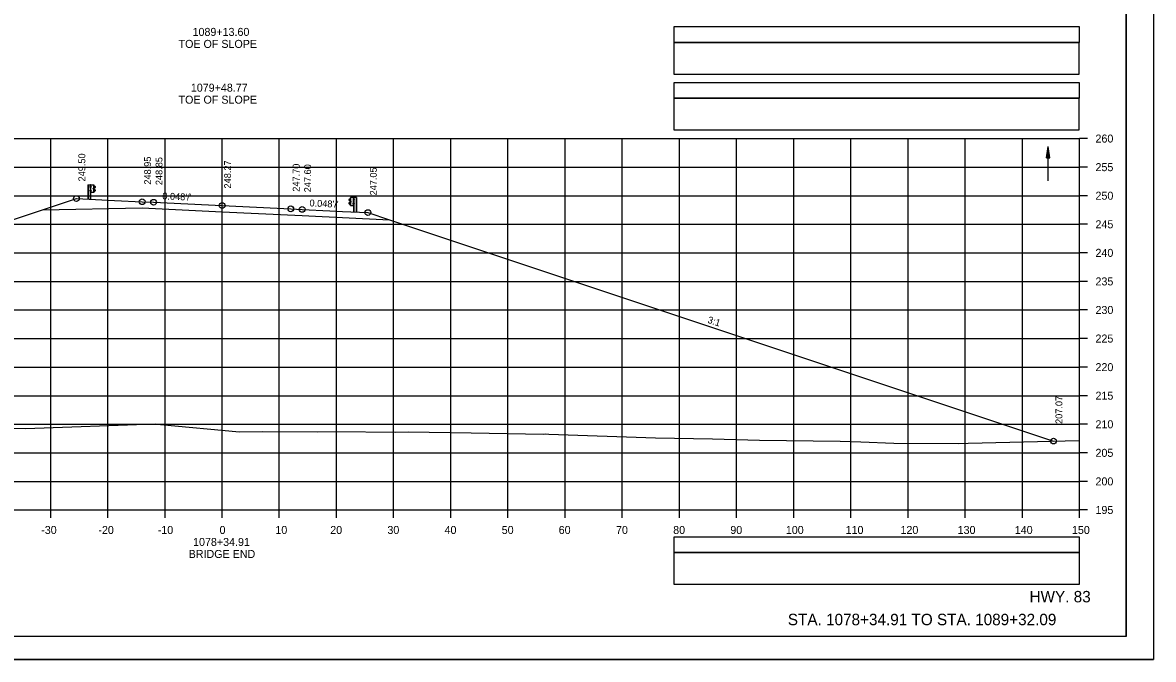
# Model space of a CAD drawing. Extents: x 1386544 to 1388153, y 379785 to 390999.
# Drawn here: x 1387324.8 to 1387522.6, y 390145.6 to 390257 of the extents above; entities that cross this region are included whole.
import ezdxf

# ---------------------------------------------------------------- set-up
doc = ezdxf.new("R2010")
doc.units = 0
for name, color, linetype in [('R_Alt Surface', 7, 'Continuous'), ('R_Axis', 7, 'Continuous'), ('R_Axis Annot', 7, 'Continuous'), ('R_Border', 7, 'Continuous'), ('R_Draft', 7, 'Continuous'), ('R_Exist Surface', 7, 'Continuous'), ('R_Fin Surface', 7, 'Continuous'), ('R_Grid', 7, 'Continuous'), ('R_No Plot', 7, 'Continuous'), ('R_Proposed Road', 7, 'Continuous'), ('R_Water', 7, 'Continuous'), ('R_Xsect Elev', 7, 'Continuous'), ('R_Xsect Slope', 7, 'Continuous')]:
    doc.layers.add(name, color=color, linetype=linetype)

msp = doc.modelspace()

# ---------------------------------------------------------------- linework, layer by layer
at = {"layer": 'R_Alt Surface'}
msp.add_lwpolyline([(1387328.22, 390224.25), (1387345.68, 390224.6), (1387359.68, 390223.93), (1387373.68, 390223.26), (1387388.97, 390222.52)], dxfattribs=at)
at = {"layer": 'R_Axis'}
for p, q in [((1387509.68, 390171.74), (1387509.68, 390236.74)), ((1387511.08, 390236.74), (1387509.68, 390236.74)), ((1387511.08, 390231.74), (1387509.68, 390231.74)), ((1387511.08, 390226.74), (1387509.68, 390226.74)), ((1387511.08, 390221.74), (1387509.68, 390221.74)), ((1387511.08, 390216.74), (1387509.68, 390216.74)), ((1387511.08, 390211.74), (1387509.68, 390211.74)), ((1387511.08, 390206.74), (1387509.68, 390206.74)), ((1387511.08, 390201.74), (1387509.68, 390201.74)), ((1387511.08, 390196.74), (1387509.68, 390196.74)), ((1387511.08, 390191.74), (1387509.68, 390191.74)), ((1387511.08, 390186.74), (1387509.68, 390186.74)), ((1387511.08, 390181.74), (1387509.68, 390181.74)), ((1387511.08, 390176.74), (1387509.68, 390176.74)), ((1387209.68, 390171.74), (1387509.68, 390171.74)), ((1387329.68, 390170.34), (1387329.68, 390171.74)), ((1387339.68, 390170.34), (1387339.68, 390171.74)), ((1387349.68, 390170.34), (1387349.68, 390171.74)), ((1387359.68, 390170.34), (1387359.68, 390171.74)), ((1387369.68, 390170.34), (1387369.68, 390171.74)), ((1387379.68, 390170.34), (1387379.68, 390171.74)), ((1387389.68, 390170.34), (1387389.68, 390171.74)), ((1387399.68, 390170.34), (1387399.68, 390171.74)), ((1387409.68, 390170.34), (1387409.68, 390171.74)), ((1387419.68, 390170.34), (1387419.68, 390171.74)), ((1387429.68, 390170.34), (1387429.68, 390171.74)), ((1387439.68, 390170.34), (1387439.68, 390171.74)), ((1387449.68, 390170.34), (1387449.68, 390171.74)), ((1387459.68, 390170.34), (1387459.68, 390171.74)), ((1387469.68, 390170.34), (1387469.68, 390171.74)), ((1387479.68, 390170.34), (1387479.68, 390171.74)), ((1387489.68, 390170.34), (1387489.68, 390171.74)), ((1387499.68, 390170.34), (1387499.68, 390171.74)), ((1387509.68, 390170.34), (1387509.68, 390171.74)), ((1387511.08, 390171.74), (1387509.68, 390171.74))]:
    msp.add_line(p, q, dxfattribs=at)
at = {"layer": 'R_Axis Annot'}
for points in [[(1387438.7, 390253.56), (1387509.68, 390253.56), (1387509.68, 390256.27), (1387438.7, 390256.27)], [(1387438.7, 390243.8), (1387509.68, 390243.8), (1387509.68, 390246.51), (1387438.7, 390246.51)], [(1387438.7, 390164.29), (1387509.68, 390164.29), (1387509.68, 390167), (1387438.7, 390167)], [(1387438.7, 390158.77), (1387509.68, 390158.77), (1387509.68, 390164.29), (1387438.7, 390164.29)]]:
    msp.add_lwpolyline(points, close=True, dxfattribs=at)
at = {"layer": 'R_Border'}
for q in [(1387517.86, 390355.03), (1387201.68, 390149.57)]:
    msp.add_line((1387517.86, 390149.57), q, dxfattribs=at)
at = {"layer": 'R_Draft'}
for points in [[(1387438.7, 390248.04), (1387509.61, 390248.04), (1387509.61, 390253.56), (1387438.7, 390253.56)], [(1387438.7, 390238.28), (1387509.61, 390238.28), (1387509.61, 390243.8), (1387438.7, 390243.8)]]:
    msp.add_lwpolyline(points, close=True, dxfattribs=at)
at = {"layer": 'R_Exist Surface'}
msp.add_lwpolyline([(1387305, 390186.26), (1387325.29, 390185.98), (1387347.97, 390186.8), (1387348.22, 390186.75), (1387348.9, 390186.68), (1387362.72, 390185.39), (1387366.72, 390185.49), (1387376.43, 390185.39), (1387379.62, 390185.46), (1387389.94, 390185.34), (1387392.25, 390185.39), (1387403.24, 390185.22), (1387415.92, 390185.03), (1387416.28, 390185.04), (1387416.83, 390185.03), (1387435.49, 390184.38), (1387445.46, 390184.21), (1387453.68, 390183.97), (1387467.83, 390183.76), (1387471.43, 390183.67), (1387477.17, 390183.45), (1387488.56, 390183.37), (1387490.21, 390183.44), (1387507.18, 390183.85), (1387509.68, 390183.88)], dxfattribs=at)
at = {"layer": 'R_Fin Surface'}
msp.add_lwpolyline([(1387211.76, 390185.43), (1387334.18, 390226.24), (1387338.61, 390226.02), (1387340.85, 390225.92), (1387345.68, 390225.68), (1387347.68, 390225.59), (1387359.68, 390225.01), (1387371.68, 390224.44), (1387373.68, 390224.34), (1387378.51, 390224.11), (1387380.75, 390224), (1387385.18, 390223.79), (1387388.97, 390222.52), (1387505.13, 390183.8)], dxfattribs=at)
at = {"layer": 'R_Grid'}
for p, q in [((1387209.68, 390236.74), (1387509.68, 390236.74)), ((1387329.68, 390171.74), (1387329.68, 390236.74)), ((1387339.68, 390171.74), (1387339.68, 390236.74)), ((1387349.68, 390171.74), (1387349.68, 390236.74)), ((1387359.68, 390171.74), (1387359.68, 390236.74)), ((1387369.68, 390171.74), (1387369.68, 390236.74)), ((1387379.68, 390171.74), (1387379.68, 390236.74)), ((1387389.68, 390171.74), (1387389.68, 390236.74)), ((1387399.68, 390171.74), (1387399.68, 390236.74)), ((1387409.68, 390171.74), (1387409.68, 390236.74)), ((1387419.68, 390171.74), (1387419.68, 390236.74)), ((1387429.68, 390171.74), (1387429.68, 390236.74)), ((1387439.68, 390171.74), (1387439.68, 390236.74)), ((1387449.68, 390171.74), (1387449.68, 390236.74)), ((1387459.68, 390171.74), (1387459.68, 390236.74)), ((1387469.68, 390171.74), (1387469.68, 390236.74)), ((1387479.68, 390171.74), (1387479.68, 390236.74)), ((1387489.68, 390171.74), (1387489.68, 390236.74)), ((1387499.68, 390171.74), (1387499.68, 390236.74)), ((1387509.68, 390171.74), (1387509.68, 390236.74)), ((1387209.68, 390231.74), (1387509.68, 390231.74)), ((1387209.68, 390226.74), (1387509.68, 390226.74)), ((1387209.68, 390221.74), (1387509.68, 390221.74)), ((1387209.68, 390216.74), (1387509.68, 390216.74)), ((1387209.68, 390211.74), (1387509.68, 390211.74)), ((1387209.68, 390206.74), (1387509.68, 390206.74)), ((1387209.68, 390201.74), (1387509.68, 390201.74)), ((1387209.68, 390196.74), (1387509.68, 390196.74)), ((1387209.68, 390191.74), (1387509.68, 390191.74)), ((1387209.68, 390186.74), (1387509.68, 390186.74)), ((1387209.68, 390181.74), (1387509.68, 390181.74)), ((1387209.68, 390176.74), (1387509.68, 390176.74)), ((1387209.68, 390171.74), (1387509.68, 390171.74))]:
    msp.add_line(p, q, dxfattribs=at)
at = {"layer": 'R_No Plot'}
msp.add_line((1387189.28, 390145.59), (1387522.61, 390145.59), dxfattribs=at)
for points in [[(1387189.27, 390358.93), (1387522.61, 390358.93), (1387522.61, 390145.59), (1387189.27, 390145.59)], [(1387435.6, 390355.03), (1387455.22, 390355.03), (1387455.22, 390345.15), (1387471.33, 390345.15), (1387494.53, 390345.15), (1387494.53, 390320.82), (1387517.86, 390320.82), (1387517.86, 390149.57), (1387201.68, 390149.57), (1387201.68, 390355.03)]]:
    msp.add_lwpolyline(points, close=True, dxfattribs=at)
for centre in [(1387334.18, 390226.24), (1387334.18, 390226.24), (1387334.18, 390226.24), (1387345.68, 390225.68), (1387347.68, 390225.59), (1387359.68, 390225.01), (1387371.68, 390224.44), (1387373.68, 390224.34), (1387385.18, 390223.79), (1387385.18, 390223.79), (1387385.18, 390223.79), (1387505.13, 390183.8)]:
    msp.add_circle(centre, 0.5, dxfattribs=at)
at = {"layer": 'R_Proposed Road'}
for p, q in [((1387336.18, 390228.65), (1387336.18, 390226.14)), ((1387336.21, 390228.65), (1387336.21, 390226.14)), ((1387336.62, 390227.66), (1387336.57, 390227.66)), ((1387336.57, 390227.55), (1387336.57, 390227.65)), ((1387336.62, 390227.63), (1387336.57, 390227.63)), ((1387336.62, 390227.57), (1387336.57, 390227.57)), ((1387336.62, 390227.54), (1387336.57, 390227.54)), ((1387336.63, 390228.35), (1387336.58, 390228.35)), ((1387336.58, 390228.24), (1387336.58, 390228.34)), ((1387336.63, 390228.32), (1387336.58, 390228.32)), ((1387336.63, 390228.26), (1387336.58, 390228.26)), ((1387336.63, 390228.23), (1387336.58, 390228.23)), ((1387336.62, 390227.57), (1387336.58, 390227.57)), ((1387336.63, 390228.26), (1387336.59, 390228.26)), ((1387336.62, 390227.54), (1387336.62, 390227.66)), ((1387336.7, 390228.66), (1387336.63, 390228.65)), ((1387336.63, 390228.23), (1387336.63, 390228.35)), ((1387336.67, 390226.14), (1387336.67, 390228.66)), ((1387336.7, 390227.29), (1387336.67, 390227.29)), ((1387336.7, 390228.66), (1387336.7, 390228.66)), ((1387336.76, 390228.29), (1387336.7, 390228.29)), ((1387336.76, 390227.6), (1387336.7, 390227.6)), ((1387336.71, 390228.35), (1387336.76, 390228.35)), ((1387336.71, 390228.22), (1387336.76, 390228.22)), ((1387336.76, 390227.66), (1387336.71, 390227.66)), ((1387336.76, 390227.54), (1387336.71, 390227.54)), ((1387336.76, 390228.35), (1387336.76, 390228.22)), ((1387336.76, 390227.54), (1387336.76, 390227.66)), ((1387337.13, 390227.92), (1387337.13, 390228.02)), ((1387337.19, 390228.03), (1387337.14, 390228.03)), ((1387337.19, 390228), (1387337.14, 390228)), ((1387337.19, 390227.94), (1387337.14, 390227.94)), ((1387337.19, 390227.94), (1387337.14, 390227.94)), ((1387337.19, 390227.91), (1387337.14, 390227.91)), ((1387337.19, 390227.91), (1387337.19, 390228.03)), ((1387337.2, 390227.29), (1387337.2, 390228.65)), ((1387337.34, 390228.44), (1387337.23, 390228.5)), ((1387337.23, 390227.45), (1387337.34, 390227.51)), ((1387337.33, 390228.42), (1387337.24, 390228.47)), ((1387337.24, 390227.91), (1387337.24, 390228.04)), ((1387337.24, 390227.43), (1387337.35, 390227.49)), ((1387337.26, 390227.91), (1387337.27, 390228.04)), ((1387337.44, 390227.74), (1387337.28, 390227.83)), ((1387337.29, 390228.11), (1387337.46, 390228.21)), ((1387337.45, 390227.76), (1387337.29, 390227.85)), ((1387337.3, 390228.09), (1387337.47, 390228.19)), ((1387337.46, 390228.32), (1387337.33, 390228.42)), ((1387337.47, 390228.34), (1387337.34, 390228.44)), ((1387337.34, 390227.51), (1387337.46, 390227.61)), ((1387337.35, 390227.49), (1387337.48, 390227.6)), ((1387381.88, 390226.08), (1387382.01, 390226.18)), ((1387382.05, 390225.83), (1387381.88, 390225.94)), ((1387382, 390225.23), (1387381.88, 390225.34)), ((1387381.89, 390226.06), (1387382.02, 390226.17)), ((1387382.07, 390225.85), (1387381.89, 390225.96)), ((1387382.02, 390225.25), (1387381.89, 390225.36)), ((1387381.9, 390225.5), (1387382.06, 390225.6)), ((1387381.92, 390225.48), (1387382.07, 390225.58)), ((1387382.12, 390225.18), (1387382, 390225.23)), ((1387382.01, 390226.18), (1387382.12, 390226.24)), ((1387382.02, 390226.17), (1387382.11, 390226.22)), ((1387382.12, 390225.19), (1387382.02, 390225.25)), ((1387382.09, 390225.65), (1387382.09, 390225.78)), ((1387382.11, 390225.65), (1387382.11, 390225.78)), ((1387382.15, 390225.03), (1387382.15, 390226.39)), ((1387382.17, 390225.65), (1387382.17, 390225.78)), ((1387382.17, 390225.78), (1387382.21, 390225.78)), ((1387382.17, 390225.75), (1387382.21, 390225.75)), ((1387382.17, 390225.68), (1387382.21, 390225.68)), ((1387382.17, 390225.68), (1387382.21, 390225.68)), ((1387382.17, 390225.65), (1387382.22, 390225.65)), ((1387382.22, 390225.67), (1387382.22, 390225.76)), ((1387382.64, 390226.09), (1387382.6, 390226.09)), ((1387382.6, 390226.09), (1387382.6, 390225.97)), ((1387382.6, 390226.03), (1387382.65, 390226.03)), ((1387382.65, 390225.97), (1387382.6, 390225.97)), ((1387382.6, 390225.28), (1387382.6, 390225.41)), ((1387382.6, 390225.41), (1387382.64, 390225.41)), ((1387382.6, 390225.35), (1387382.65, 390225.35)), ((1387382.6, 390225.28), (1387382.65, 390225.28)), ((1387382.65, 390226.4), (1387382.66, 390226.4)), ((1387382.65, 390226.4), (1387382.72, 390226.4)), ((1387382.69, 390223.88), (1387382.69, 390226.4)), ((1387382.72, 390225.97), (1387382.72, 390226.1)), ((1387382.72, 390226.1), (1387382.77, 390226.1)), ((1387382.72, 390226.07), (1387382.77, 390226.07)), ((1387382.72, 390226), (1387382.76, 390226)), ((1387382.72, 390226), (1387382.77, 390226)), ((1387382.72, 390225.97), (1387382.77, 390225.97)), ((1387382.73, 390225.28), (1387382.73, 390225.41)), ((1387382.73, 390225.41), (1387382.78, 390225.41)), ((1387382.73, 390225.38), (1387382.78, 390225.38)), ((1387382.73, 390225.31), (1387382.77, 390225.31)), ((1387382.73, 390225.31), (1387382.78, 390225.31)), ((1387382.73, 390225.28), (1387382.78, 390225.28)), ((1387382.78, 390225.99), (1387382.78, 390226.08)), ((1387382.79, 390225.3), (1387382.79, 390225.39)), ((1387383.15, 390226.4), (1387383.15, 390223.88)), ((1387383.18, 390226.4), (1387383.18, 390223.88)), ((1387382.65, 390225.03), (1387382.69, 390225.03))]:
    msp.add_line(p, q, dxfattribs=at)
for points in [[(1387336.18, 390228.65), (1387336.63, 390228.65), (1387336.63, 390226.14)], [(1387383.18, 390226.4), (1387382.72, 390226.4), (1387382.72, 390223.88)]]:
    msp.add_lwpolyline(points, dxfattribs=at)
for points in [[(1387336.56, 390227.63), (1387336.56, 390227.57), (1387336.54, 390227.57), (1387336.54, 390227.63)], [(1387336.57, 390228.32), (1387336.57, 390228.26), (1387336.55, 390228.26), (1387336.55, 390228.32)], [(1387336.62, 390227.68), (1387336.62, 390227.52), (1387336.63, 390227.52), (1387336.63, 390227.68)], [(1387336.63, 390228.37), (1387336.63, 390228.21), (1387336.64, 390228.21), (1387336.64, 390228.37)], [(1387337.23, 390228.66), (1387337.23, 390227.29), (1387336.7, 390227.29), (1387336.7, 390228.66)], [(1387336.76, 390228.35), (1387336.76, 390228.22), (1387336.7, 390228.22), (1387336.7, 390228.35)], [(1387336.76, 390227.66), (1387336.76, 390227.54), (1387336.7, 390227.54), (1387336.7, 390227.66)], [(1387337.13, 390228), (1387337.13, 390227.94), (1387337.11, 390227.94), (1387337.11, 390228)], [(1387337.19, 390228.05), (1387337.19, 390227.88), (1387337.2, 390227.88), (1387337.2, 390228.05)], [(1387382.13, 390226.4), (1387382.13, 390225.03), (1387382.65, 390225.03), (1387382.65, 390226.4)], [(1387382.17, 390225.8), (1387382.17, 390225.63), (1387382.16, 390225.63), (1387382.16, 390225.8)], [(1387382.22, 390225.75), (1387382.22, 390225.68), (1387382.25, 390225.68), (1387382.25, 390225.75)], [(1387382.6, 390226.09), (1387382.6, 390225.97), (1387382.65, 390225.97), (1387382.65, 390226.09)], [(1387382.6, 390225.41), (1387382.6, 390225.28), (1387382.65, 390225.28), (1387382.65, 390225.41)], [(1387382.72, 390226.12), (1387382.72, 390225.95), (1387382.71, 390225.95), (1387382.71, 390226.12)], [(1387382.73, 390225.43), (1387382.73, 390225.26), (1387382.72, 390225.26), (1387382.72, 390225.43)], [(1387382.78, 390226.07), (1387382.78, 390226), (1387382.8, 390226), (1387382.8, 390226.07)], [(1387382.79, 390225.38), (1387382.79, 390225.31), (1387382.81, 390225.31), (1387382.81, 390225.38)]]:
    msp.add_lwpolyline(points, close=True, dxfattribs=at)
for centre, radius, start, end in [((1387336.59, 390227.65), 0.022, 134.5745, 222.2244), ((1387336.66, 390227.6), 0.0922, 159.7423, 200.2577), ((1387336.59, 390227.55), 0.025, 140.9334, 216.6234), ((1387336.6, 390228.34), 0.022, 134.5745, 222.2244), ((1387336.67, 390228.29), 0.0922, 159.7423, 200.2577), ((1387336.6, 390228.24), 0.025, 140.9334, 216.6234), ((1387337.15, 390228.02), 0.022, 134.5745, 222.2244), ((1387337.22, 390227.97), 0.0922, 159.7423, 200.2577), ((1387337.16, 390227.92), 0.025, 140.9334, 216.6234), ((1387337.33, 390228.03), 0.0865, 118.106, 175.0444), ((1387337.31, 390227.9), 0.0703, 171.7804, 246.8536), ((1387337.33, 390228.03), 0.0622, 118.106, 175.0444), ((1387337.26, 390227.97), 0.0453, 282.9554, 86.0697), ((1387337.31, 390227.9), 0.0462, 171.7804, 246.8536), ((1387337.39, 390227.66), 0.0854, 325.2184, 59.12), ((1387337.39, 390227.66), 0.109, 325.2184, 59.12), ((1387337.43, 390228.27), 0.062, 299.2499, 57.9783), ((1387337.43, 390228.27), 0.0856, 299.2499, 57.9783), ((1387381.92, 390226.01), 0.0856, 122.0217, 240.7501), ((1387381.96, 390225.41), 0.109, 120.88, 214.7816), ((1387381.92, 390226.01), 0.062, 122.0217, 240.7501), ((1387381.96, 390225.41), 0.0854, 120.88, 214.7816), ((1387382.03, 390225.78), 0.0622, 4.9556, 61.894), ((1387382.09, 390225.71), 0.0453, 93.9303, 257.0446), ((1387382.04, 390225.64), 0.0462, 293.1464, 8.2196), ((1387382.03, 390225.78), 0.0865, 4.9556, 61.894), ((1387382.04, 390225.64), 0.0703, 293.1464, 8.2196), ((1387382.2, 390225.76), 0.022, 317.7756, 45.4255), ((1387382.13, 390225.71), 0.0922, 339.7423, 20.2577), ((1387382.19, 390225.67), 0.025, 323.3766, 39.0666), ((1387382.75, 390226.08), 0.022, 317.7756, 45.4255), ((1387382.68, 390226.03), 0.0922, 339.7423, 20.2577), ((1387382.75, 390225.99), 0.025, 323.3766, 39.0666), ((1387382.76, 390225.39), 0.022, 317.7756, 45.4255), ((1387382.69, 390225.35), 0.0922, 339.7423, 20.2577), ((1387382.76, 390225.3), 0.025, 323.3766, 39.0666)]:
    msp.add_arc(centre, radius, start, end, dxfattribs=at)
at = {"layer": 'R_Water'}
for p, q in [((1387503.89, 390233.37), (1387504.19, 390235.37)), ((1387503.89, 390233.37), (1387504.19, 390235.37)), ((1387503.94, 390233.37), (1387504.19, 390235.03)), ((1387503.94, 390233.37), (1387504.19, 390235.03)), ((1387504.19, 390229.37), (1387504.19, 390235.37)), ((1387504.49, 390233.37), (1387504.19, 390235.37)), ((1387504.49, 390233.37), (1387504.19, 390235.37)), ((1387504.44, 390233.37), (1387504.19, 390235.03)), ((1387504.44, 390233.37), (1387504.19, 390235.03)), ((1387503.89, 390233.37), (1387504.49, 390233.37)), ((1387503.89, 390233.37), (1387504.49, 390233.37)), ((1387503.99, 390233.37), (1387504.19, 390234.69)), ((1387503.99, 390233.37), (1387504.19, 390234.69)), ((1387504.04, 390233.37), (1387504.19, 390234.36)), ((1387504.04, 390233.37), (1387504.19, 390234.36)), ((1387504.09, 390233.37), (1387504.19, 390234.02)), ((1387504.09, 390233.37), (1387504.19, 390234.02)), ((1387504.14, 390233.37), (1387504.19, 390233.68)), ((1387504.14, 390233.37), (1387504.19, 390233.68)), ((1387504.39, 390233.37), (1387504.19, 390234.69)), ((1387504.39, 390233.37), (1387504.19, 390234.69)), ((1387504.34, 390233.37), (1387504.19, 390234.36)), ((1387504.34, 390233.37), (1387504.19, 390234.36)), ((1387504.28, 390233.37), (1387504.19, 390234.02)), ((1387504.28, 390233.37), (1387504.19, 390234.02)), ((1387504.23, 390233.37), (1387504.19, 390233.68)), ((1387504.23, 390233.37), (1387504.19, 390233.68))]:
    msp.add_line(p, q, dxfattribs=at)

# ---------------------------------------------------------------- texts
at = {"layer": 'R_Axis Annot'}
for s, p in [('1089+13.60', (1387354.5, 390254.71)), ('TOE OF SLOPE', (1387352.05, 390252.61)), ('1079+48.77', (1387354.2, 390244.95)), ('TOE OF SLOPE', (1387352.05, 390242.85)), ('260', (1387512.48, 390236.04)), ('255', (1387512.48, 390231.04)), ('250', (1387512.48, 390226.04)), ('245', (1387512.48, 390221.04)), ('240', (1387512.48, 390216.04)), ('235', (1387512.48, 390211.04)), ('230', (1387512.48, 390206.04)), ('225', (1387512.48, 390201.04)), ('220', (1387512.48, 390196.04)), ('215', (1387512.48, 390191.04)), ('210', (1387512.48, 390186.04)), ('205', (1387512.48, 390181.04)), ('200', (1387512.48, 390176.04)), ('195', (1387512.48, 390171.04)), ('-30', (1387328.02, 390167.54)), ('-20', (1387338.02, 390167.54)), ('-10', (1387348.41, 390167.54)), ('0', (1387359.22, 390167.54)), ('10', (1387368.99, 390167.54)), ('20', (1387378.59, 390167.54)), ('30', (1387388.59, 390167.54)), ('40', (1387398.59, 390167.54)), ('50', (1387408.59, 390167.54)), ('60', (1387418.56, 390167.54)), ('70', (1387428.59, 390167.54)), ('80', (1387438.59, 390167.54)), ('90', (1387448.59, 390167.54)), ('100', (1387458.3, 390167.54)), ('110', (1387468.76, 390167.54)), ('120', (1387478.36, 390167.54)), ('130', (1387488.36, 390167.54)), ('140', (1387498.36, 390167.54)), ('150', (1387508.36, 390167.54)), ('1078+34.91', (1387354.59, 390165.44)), ('BRIDGE END', (1387353.82, 390163.34))]:
    msp.add_text(s, height=1.4, dxfattribs=at).set_placement(p)
at = {"layer": 'R_Draft'}
for s, p in [('HWY. 83', (1387500.94, 390155.57)), ('STA. 1078+34.91 TO STA. 1089+32.09', (1387458.65, 390151.57))]:
    msp.add_text(s, height=2, dxfattribs=at).set_placement(p)
at = {"layer": 'R_Xsect Elev'}
for s, p in [('249.50', (1387335.73, 390229.24)), ('249.50', (1387335.73, 390229.24)), ('248.95', (1387347.23, 390228.68)), ('248.85', (1387349.23, 390228.59)), ('248.27', (1387361.23, 390228.01)), ('247.70', (1387373.23, 390227.44)), ('247.60', (1387375.23, 390227.34)), ('247.05', (1387386.73, 390226.79)), ('247.05', (1387386.73, 390226.79)), ('207.07', (1387506.68, 390186.8))]:
    msp.add_text(s, height=1.2, rotation=90, dxfattribs=at).set_placement(p)
at = {"layer": 'R_Xsect Slope'}
for s, rotation, p in [("0.048'/'", 357.2519, (1387349.19, 390226.12)), ("0.048'/'", 357.2519, (1387374.94, 390224.88)), ('3:1', 341.5651, (1387444.52, 390204.53))]:
    msp.add_text(s, height=1.2, rotation=rotation, dxfattribs=at).set_placement(p)

doc.saveas('drawing.dxf')
